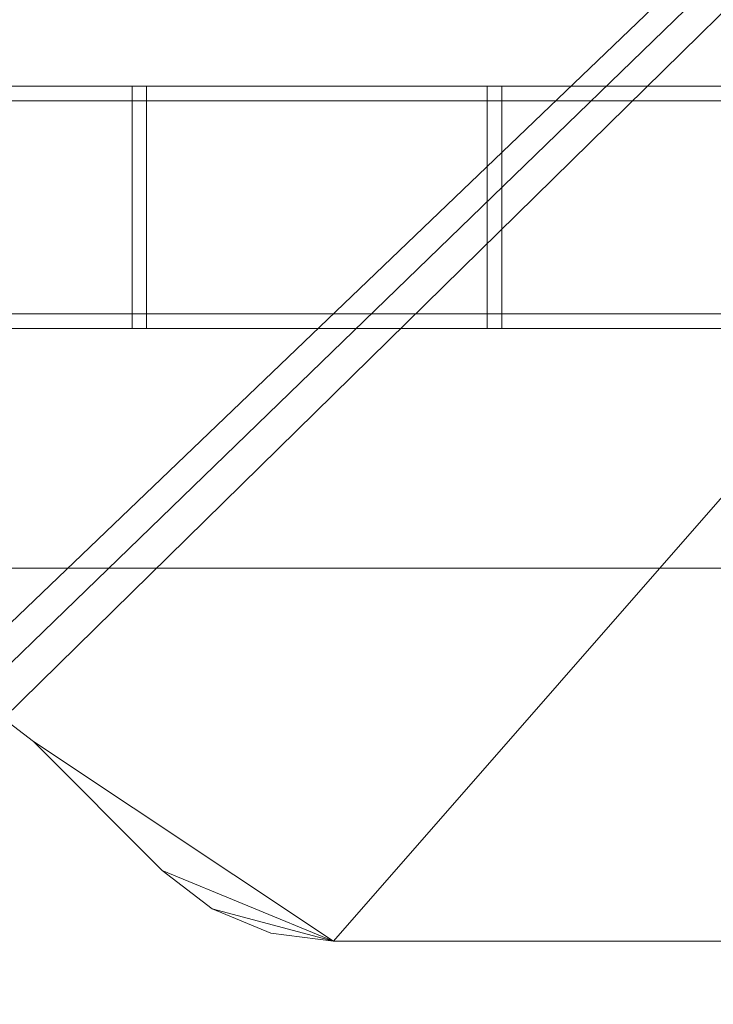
# Model space of a CAD drawing. Header units: millimetres. Extents: x -5914 to -4114, y 1890 to 3540.
# Tile 313 of 387: x -4879 to -4736, y 2727 to 2931. Entities that reach past the tile are written whole.
import ezdxf

# ---------------------------------------------------------------- set-up
doc = ezdxf.new("R2010")
doc.units = ezdxf.units.MM
doc.layers.add('A-GENM', color=13, linetype='Continuous', lineweight=5)

# ---------------------------------------------------------------- blocks, each defined once
blk = doc.blocks.new('Generic Models 3954 - Generic Models 2426-428076-_3D_')
at = {"layer": 'A-GENM'}
mesh = blk.add_polyface(dxfattribs=at)
corners = [(66409.37, 10801.73, 1319.54), (66409.37, 10597.73, 1319.54), (64880.78, 10597.73, 1319.54), (64880.78, 10801.73, 1319.54)]
mesh.append_faces([[corners[k] for k in face] for face in [(0, 1, 2, 3)]])
mesh = blk.add_polyface(dxfattribs=at)
corners = [(66409.37, 10801.73, 1367.88), (66409.37, 10801.73, 1319.54), (64880.78, 10801.73, 1319.54), (64880.78, 10801.73, 1367.88)]
mesh.append_faces([[corners[k] for k in face] for face in [(0, 1, 2, 3)]])
mesh = blk.add_polyface(dxfattribs=at)
corners = [(66409.37, 10709.73, 1392.61), (66409.37, 10801.73, 1367.88), (64880.78, 10801.73, 1367.88), (64880.78, 10709.73, 1392.61)]
mesh.append_faces([[corners[k] for k in face] for face in [(3, 0, 1, 2)]])
blk = doc.blocks.new('Generic Models 3955 - Generic Models 22-428086-_3D_')
at = {"layer": 'A-GENM'}
mesh = blk.add_polyface(dxfattribs=at)
corners = [(-6765.77, 5314.13, 480.69), (-6765.77, 5311.13, 480.69), (-5518.77, 5311.13, 480.69), (-5518.77, 5314.13, 480.69)]
mesh.append_faces([[corners[k] for k in face] for face in [(0, 1, 2, 3)]])
mesh = blk.add_polyface(dxfattribs=at)
corners = [(-6765.77, 5314.13, 477.85), (-6765.77, 5314.13, 480.69), (-5518.77, 5314.13, 480.69), (-5518.77, 5314.13, 477.85)]
mesh.append_faces([[corners[k] for k in face] for face in [(3, 0, 1, 2)]])
mesh = blk.add_polyface(dxfattribs=at)
corners = [(-6765.77, 5311.13, 477.85), (-6765.77, 5314.13, 477.85), (-5518.77, 5314.13, 477.85), (-5518.77, 5311.13, 477.85)]
mesh.append_faces([[corners[k] for k in face] for face in [(0, 1, 2, 3)]])
mesh = blk.add_polyface(dxfattribs=at)
corners = [(-6765.77, 5314.13, 535.85), (-6765.77, 5311.13, 535.85), (-5518.77, 5311.13, 535.85), (-5518.77, 5314.13, 535.85)]
mesh.append_faces([[corners[k] for k in face] for face in [(0, 1, 2, 3)]])
mesh = blk.add_polyface(dxfattribs=at)
corners = [(-6765.77, 5314.13, 533.01), (-6765.77, 5314.13, 535.85), (-5518.77, 5314.13, 535.85), (-5518.77, 5314.13, 533.01)]
mesh.append_faces([[corners[k] for k in face] for face in [(3, 0, 1, 2)]])
mesh = blk.add_polyface(dxfattribs=at)
corners = [(-6765.77, 5311.13, 533.01), (-6765.77, 5314.13, 533.01), (-5518.77, 5314.13, 533.01), (-5518.77, 5311.13, 533.01)]
mesh.append_faces([[corners[k] for k in face] for face in [(0, 1, 2, 3)]])
mesh = blk.add_polyface(dxfattribs=at)
corners = [(-6765.77, 5311.13, 480.69), (-6765.77, 5311.13, 477.85), (-5518.77, 5311.13, 477.85), (-5518.77, 5311.13, 480.69)]
mesh.append_faces([[corners[k] for k in face] for face in [(3, 0, 1, 2)]])
mesh = blk.add_polyface(dxfattribs=at)
corners = [(-6765.77, 5311.13, 535.85), (-6765.77, 5311.13, 533.01), (-5518.77, 5311.13, 533.01), (-5518.77, 5311.13, 535.85)]
mesh.append_faces([[corners[k] for k in face] for face in [(3, 0, 1, 2)]])
mesh = blk.add_polyface(dxfattribs=at)
corners = [(-6765.77, 5267.13, 535.85), (-6765.77, 5264.13, 535.85), (-5518.77, 5264.13, 535.85), (-5518.77, 5267.13, 535.85)]
mesh.append_faces([[corners[k] for k in face] for face in [(0, 1, 2, 3)]])
mesh = blk.add_polyface(dxfattribs=at)
corners = [(-6765.77, 5267.13, 533.01), (-6765.77, 5267.13, 535.85), (-5518.77, 5267.13, 535.85), (-5518.77, 5267.13, 533.01)]
mesh.append_faces([[corners[k] for k in face] for face in [(3, 0, 1, 2)]])
mesh = blk.add_polyface(dxfattribs=at)
corners = [(-6765.77, 5264.13, 533.01), (-6765.77, 5267.13, 533.01), (-5518.77, 5267.13, 533.01), (-5518.77, 5264.13, 533.01)]
mesh.append_faces([[corners[k] for k in face] for face in [(0, 1, 2, 3)]])
mesh = blk.add_polyface(dxfattribs=at)
corners = [(-6765.77, 5267.13, 480.69), (-6765.77, 5264.13, 480.69), (-5518.77, 5264.13, 480.69), (-5518.77, 5267.13, 480.69)]
mesh.append_faces([[corners[k] for k in face] for face in [(0, 1, 2, 3)]])
mesh = blk.add_polyface(dxfattribs=at)
corners = [(-6765.77, 5267.13, 477.85), (-6765.77, 5267.13, 480.69), (-5518.77, 5267.13, 480.69), (-5518.77, 5267.13, 477.85)]
mesh.append_faces([[corners[k] for k in face] for face in [(3, 0, 1, 2)]])
mesh = blk.add_polyface(dxfattribs=at)
corners = [(-6765.77, 5264.13, 477.85), (-6765.77, 5267.13, 477.85), (-5518.77, 5267.13, 477.85), (-5518.77, 5264.13, 477.85)]
mesh.append_faces([[corners[k] for k in face] for face in [(0, 1, 2, 3)]])
mesh = blk.add_polyface(dxfattribs=at)
corners = [(-6765.77, 5264.13, 535.85), (-6765.77, 5264.13, 533.01), (-5518.77, 5264.13, 533.01), (-5518.77, 5264.13, 535.85)]
mesh.append_faces([[corners[k] for k in face] for face in [(3, 0, 1, 2)]])
mesh = blk.add_polyface(dxfattribs=at)
corners = [(-6765.77, 5264.13, 480.69), (-6765.77, 5264.13, 477.85), (-5518.77, 5264.13, 477.85), (-5518.77, 5264.13, 480.69)]
mesh.append_faces([[corners[k] for k in face] for face in [(3, 0, 1, 2)]])
blk = doc.blocks.new('Generic Models 3967 - Generic Models 62-428262-_3D_')
at = {"layer": 'A-GENM'}
mesh = blk.add_polyface(dxfattribs=at)
corners = [(-5958.89, 5311.13, 608.35), (-5958.89, 5314.13, 608.35), (-5958.89, 5314.13, 550.35), (-5958.89, 5264.13, 550.35), (-5958.89, 5264.13, 608.35), (-5958.89, 5267.13, 608.35), (-5958.89, 5267.13, 553.35), (-5958.89, 5311.13, 553.35)]
mesh.append_faces([[corners[k] for k in face] for face in [(3, 6, 7, 2)]], dxfattribs={"vtx0": -1, "vtx2": -1})
mesh.append_faces([[corners[k] for k in face] for face in [(4, 5, 6, 3)]], dxfattribs={"vtx2": -1})
mesh.append_faces([[corners[k] for k in face] for face in [(7, 0, 1, 2)]], dxfattribs={"vtx3": -1})
mesh = blk.add_polyface(dxfattribs=at)
corners = [(-5958.89, 5314.13, 608.35), (-5958.89, 5311.13, 608.35), (-5955.89, 5311.13, 608.35), (-5955.89, 5314.13, 608.35)]
mesh.append_faces([[corners[k] for k in face] for face in [(0, 1, 2, 3)]])
mesh = blk.add_polyface(dxfattribs=at)
corners = [(-5958.89, 5314.13, 550.35), (-5958.89, 5314.13, 608.35), (-5955.89, 5314.13, 608.35), (-5955.89, 5314.13, 550.35)]
mesh.append_faces([[corners[k] for k in face] for face in [(0, 1, 2, 3)]])
mesh = blk.add_polyface(dxfattribs=at)
corners = [(-5958.89, 5264.13, 550.35), (-5958.89, 5314.13, 550.35), (-5955.89, 5314.13, 550.35), (-5955.89, 5264.13, 550.35)]
mesh.append_faces([[corners[k] for k in face] for face in [(0, 1, 2, 3)]])
mesh = blk.add_polyface(dxfattribs=at)
corners = [(-5955.89, 5311.13, 608.35), (-5955.89, 5311.13, 553.35), (-5955.89, 5267.13, 553.35), (-5955.89, 5267.13, 608.35), (-5955.89, 5264.13, 608.35), (-5955.89, 5264.13, 550.35), (-5955.89, 5314.13, 550.35), (-5955.89, 5314.13, 608.35)]
mesh.append_faces([[corners[k] for k in face] for face in [(6, 1, 2, 5)]], dxfattribs={"vtx0": -1, "vtx2": -1})
mesh.append_faces([[corners[k] for k in face] for face in [(7, 0, 1, 6)]], dxfattribs={"vtx2": -1})
mesh.append_faces([[corners[k] for k in face] for face in [(2, 3, 4, 5)]], dxfattribs={"vtx3": -1})
mesh = blk.add_polyface(dxfattribs=at)
corners = [(-5958.89, 5311.13, 553.35), (-5958.89, 5267.13, 553.35), (-5955.89, 5267.13, 553.35), (-5955.89, 5311.13, 553.35)]
mesh.append_faces([[corners[k] for k in face] for face in [(0, 1, 2, 3)]])
mesh = blk.add_polyface(dxfattribs=at)
corners = [(-5958.89, 5311.13, 608.35), (-5958.89, 5311.13, 553.35), (-5955.89, 5311.13, 553.35), (-5955.89, 5311.13, 608.35)]
mesh.append_faces([[corners[k] for k in face] for face in [(0, 1, 2, 3)]])
mesh = blk.add_polyface(dxfattribs=at)
corners = [(-5958.89, 5267.13, 608.35), (-5958.89, 5264.13, 608.35), (-5955.89, 5264.13, 608.35), (-5955.89, 5267.13, 608.35)]
mesh.append_faces([[corners[k] for k in face] for face in [(0, 1, 2, 3)]])
mesh = blk.add_polyface(dxfattribs=at)
corners = [(-5958.89, 5267.13, 553.35), (-5958.89, 5267.13, 608.35), (-5955.89, 5267.13, 608.35), (-5955.89, 5267.13, 553.35)]
mesh.append_faces([[corners[k] for k in face] for face in [(0, 1, 2, 3)]])
mesh = blk.add_polyface(dxfattribs=at)
corners = [(-5958.89, 5264.13, 608.35), (-5958.89, 5264.13, 550.35), (-5955.89, 5264.13, 550.35), (-5955.89, 5264.13, 608.35)]
mesh.append_faces([[corners[k] for k in face] for face in [(0, 1, 2, 3)]])
blk = doc.blocks.new('Generic Models 3968 - Generic Models 62-428278-_3D_')
at = {"layer": 'A-GENM'}
mesh = blk.add_polyface(dxfattribs=at)
corners = [(-5885.53, 5311.13, 608.35), (-5885.53, 5314.13, 608.35), (-5885.53, 5314.13, 550.35), (-5885.53, 5264.13, 550.35), (-5885.53, 5264.13, 608.35), (-5885.53, 5267.13, 608.35), (-5885.53, 5267.13, 553.35), (-5885.53, 5311.13, 553.35)]
mesh.append_faces([[corners[k] for k in face] for face in [(3, 6, 7, 2)]], dxfattribs={"vtx0": -1, "vtx2": -1})
mesh.append_faces([[corners[k] for k in face] for face in [(4, 5, 6, 3)]], dxfattribs={"vtx2": -1})
mesh.append_faces([[corners[k] for k in face] for face in [(7, 0, 1, 2)]], dxfattribs={"vtx3": -1})
mesh = blk.add_polyface(dxfattribs=at)
corners = [(-5885.53, 5314.13, 608.35), (-5885.53, 5311.13, 608.35), (-5882.53, 5311.13, 608.35), (-5882.53, 5314.13, 608.35)]
mesh.append_faces([[corners[k] for k in face] for face in [(0, 1, 2, 3)]])
mesh = blk.add_polyface(dxfattribs=at)
corners = [(-5885.53, 5314.13, 550.35), (-5885.53, 5314.13, 608.35), (-5882.53, 5314.13, 608.35), (-5882.53, 5314.13, 550.35)]
mesh.append_faces([[corners[k] for k in face] for face in [(0, 1, 2, 3)]])
mesh = blk.add_polyface(dxfattribs=at)
corners = [(-5885.53, 5264.13, 550.35), (-5885.53, 5314.13, 550.35), (-5882.53, 5314.13, 550.35), (-5882.53, 5264.13, 550.35)]
mesh.append_faces([[corners[k] for k in face] for face in [(0, 1, 2, 3)]])
mesh = blk.add_polyface(dxfattribs=at)
corners = [(-5882.53, 5311.13, 608.35), (-5882.53, 5311.13, 553.35), (-5882.53, 5267.13, 553.35), (-5882.53, 5267.13, 608.35), (-5882.53, 5264.13, 608.35), (-5882.53, 5264.13, 550.35), (-5882.53, 5314.13, 550.35), (-5882.53, 5314.13, 608.35)]
mesh.append_faces([[corners[k] for k in face] for face in [(6, 1, 2, 5)]], dxfattribs={"vtx0": -1, "vtx2": -1})
mesh.append_faces([[corners[k] for k in face] for face in [(7, 0, 1, 6)]], dxfattribs={"vtx2": -1})
mesh.append_faces([[corners[k] for k in face] for face in [(2, 3, 4, 5)]], dxfattribs={"vtx3": -1})
mesh = blk.add_polyface(dxfattribs=at)
corners = [(-5885.53, 5311.13, 553.35), (-5885.53, 5267.13, 553.35), (-5882.53, 5267.13, 553.35), (-5882.53, 5311.13, 553.35)]
mesh.append_faces([[corners[k] for k in face] for face in [(0, 1, 2, 3)]])
mesh = blk.add_polyface(dxfattribs=at)
corners = [(-5885.53, 5311.13, 608.35), (-5885.53, 5311.13, 553.35), (-5882.53, 5311.13, 553.35), (-5882.53, 5311.13, 608.35)]
mesh.append_faces([[corners[k] for k in face] for face in [(0, 1, 2, 3)]])
mesh = blk.add_polyface(dxfattribs=at)
corners = [(-5885.53, 5267.13, 608.35), (-5885.53, 5264.13, 608.35), (-5882.53, 5264.13, 608.35), (-5882.53, 5267.13, 608.35)]
mesh.append_faces([[corners[k] for k in face] for face in [(0, 1, 2, 3)]])
mesh = blk.add_polyface(dxfattribs=at)
corners = [(-5885.53, 5267.13, 553.35), (-5885.53, 5267.13, 608.35), (-5882.53, 5267.13, 608.35), (-5882.53, 5267.13, 553.35)]
mesh.append_faces([[corners[k] for k in face] for face in [(0, 1, 2, 3)]])
mesh = blk.add_polyface(dxfattribs=at)
corners = [(-5885.53, 5264.13, 608.35), (-5885.53, 5264.13, 550.35), (-5882.53, 5264.13, 550.35), (-5882.53, 5264.13, 608.35)]
mesh.append_faces([[corners[k] for k in face] for face in [(0, 1, 2, 3)]])
blk = doc.blocks.new('Generic Models 3975 - Generic Models 22-428473-_3D_')
at = {"layer": 'A-GENM'}
mesh = blk.add_polyface(dxfattribs=at)
corners = [(-6765.77, 5314.13, 480.69), (-6765.77, 5311.13, 480.69), (-5515.77, 5311.13, 480.69), (-5515.77, 5314.13, 480.69)]
mesh.append_faces([[corners[k] for k in face] for face in [(0, 1, 2, 3)]])
mesh = blk.add_polyface(dxfattribs=at)
corners = [(-6765.77, 5314.13, 477.85), (-6765.77, 5314.13, 480.69), (-5515.77, 5314.13, 480.69), (-5515.77, 5314.13, 477.85)]
mesh.append_faces([[corners[k] for k in face] for face in [(0, 1, 2, 3)]])
mesh = blk.add_polyface(dxfattribs=at)
corners = [(-6765.77, 5311.13, 477.85), (-6765.77, 5314.13, 477.85), (-5515.77, 5314.13, 477.85), (-5515.77, 5311.13, 477.85)]
mesh.append_faces([[corners[k] for k in face] for face in [(0, 1, 2, 3)]])
mesh = blk.add_polyface(dxfattribs=at)
corners = [(-6765.77, 5314.13, 535.85), (-6765.77, 5311.13, 535.85), (-5515.77, 5311.13, 535.85), (-5515.77, 5314.13, 535.85)]
mesh.append_faces([[corners[k] for k in face] for face in [(0, 1, 2, 3)]])
mesh = blk.add_polyface(dxfattribs=at)
corners = [(-6765.77, 5314.13, 533.01), (-6765.77, 5314.13, 535.85), (-5515.77, 5314.13, 535.85), (-5515.77, 5314.13, 533.01)]
mesh.append_faces([[corners[k] for k in face] for face in [(0, 1, 2, 3)]])
mesh = blk.add_polyface(dxfattribs=at)
corners = [(-6765.77, 5311.13, 533.01), (-6765.77, 5314.13, 533.01), (-5515.77, 5314.13, 533.01), (-5515.77, 5311.13, 533.01)]
mesh.append_faces([[corners[k] for k in face] for face in [(0, 1, 2, 3)]])
mesh = blk.add_polyface(dxfattribs=at)
corners = [(-6765.77, 5311.13, 480.69), (-6765.77, 5311.13, 477.85), (-5515.77, 5311.13, 477.85), (-5515.77, 5311.13, 480.69)]
mesh.append_faces([[corners[k] for k in face] for face in [(0, 1, 2, 3)]])
mesh = blk.add_polyface(dxfattribs=at)
corners = [(-6765.77, 5311.13, 535.85), (-6765.77, 5311.13, 533.01), (-5515.77, 5311.13, 533.01), (-5515.77, 5311.13, 535.85)]
mesh.append_faces([[corners[k] for k in face] for face in [(0, 1, 2, 3)]])
mesh = blk.add_polyface(dxfattribs=at)
corners = [(-6765.77, 5267.13, 535.85), (-6765.77, 5264.13, 535.85), (-5515.77, 5264.13, 535.85), (-5515.77, 5267.13, 535.85)]
mesh.append_faces([[corners[k] for k in face] for face in [(0, 1, 2, 3)]])
mesh = blk.add_polyface(dxfattribs=at)
corners = [(-6765.77, 5267.13, 533.01), (-6765.77, 5267.13, 535.85), (-5515.77, 5267.13, 535.85), (-5515.77, 5267.13, 533.01)]
mesh.append_faces([[corners[k] for k in face] for face in [(0, 1, 2, 3)]])
mesh = blk.add_polyface(dxfattribs=at)
corners = [(-6765.77, 5264.13, 533.01), (-6765.77, 5267.13, 533.01), (-5515.77, 5267.13, 533.01), (-5515.77, 5264.13, 533.01)]
mesh.append_faces([[corners[k] for k in face] for face in [(0, 1, 2, 3)]])
mesh = blk.add_polyface(dxfattribs=at)
corners = [(-6765.77, 5267.13, 480.69), (-6765.77, 5264.13, 480.69), (-5515.77, 5264.13, 480.69), (-5515.77, 5267.13, 480.69)]
mesh.append_faces([[corners[k] for k in face] for face in [(0, 1, 2, 3)]])
mesh = blk.add_polyface(dxfattribs=at)
corners = [(-6765.77, 5267.13, 477.85), (-6765.77, 5267.13, 480.69), (-5515.77, 5267.13, 480.69), (-5515.77, 5267.13, 477.85)]
mesh.append_faces([[corners[k] for k in face] for face in [(0, 1, 2, 3)]])
mesh = blk.add_polyface(dxfattribs=at)
corners = [(-6765.77, 5264.13, 477.85), (-6765.77, 5267.13, 477.85), (-5515.77, 5267.13, 477.85), (-5515.77, 5264.13, 477.85)]
mesh.append_faces([[corners[k] for k in face] for face in [(0, 1, 2, 3)]])
mesh = blk.add_polyface(dxfattribs=at)
corners = [(-6765.77, 5264.13, 535.85), (-6765.77, 5264.13, 533.01), (-5515.77, 5264.13, 533.01), (-5515.77, 5264.13, 535.85)]
mesh.append_faces([[corners[k] for k in face] for face in [(0, 1, 2, 3)]])
mesh = blk.add_polyface(dxfattribs=at)
corners = [(-6765.77, 5264.13, 480.69), (-6765.77, 5264.13, 477.85), (-5515.77, 5264.13, 477.85), (-5515.77, 5264.13, 480.69)]
mesh.append_faces([[corners[k] for k in face] for face in [(0, 1, 2, 3)]])
blk = doc.blocks.new('Generic Models 3987 - Generic Models 62-428649-_3D_')
at = {"layer": 'A-GENM'}
mesh = blk.add_polyface(dxfattribs=at)
corners = [(-5958.89, 5311.13, 608.35), (-5958.89, 5314.13, 608.35), (-5958.89, 5314.13, 550.35), (-5958.89, 5264.13, 550.35), (-5958.89, 5264.13, 608.35), (-5958.89, 5267.13, 608.35), (-5958.89, 5267.13, 553.35), (-5958.89, 5311.13, 553.35)]
mesh.append_faces([[corners[k] for k in face] for face in [(3, 6, 7, 2)]], dxfattribs={"vtx0": -1, "vtx2": -1})
mesh.append_faces([[corners[k] for k in face] for face in [(4, 5, 6, 3)]], dxfattribs={"vtx2": -1})
mesh.append_faces([[corners[k] for k in face] for face in [(7, 0, 1, 2)]], dxfattribs={"vtx3": -1})
mesh = blk.add_polyface(dxfattribs=at)
corners = [(-5958.89, 5314.13, 608.35), (-5958.89, 5311.13, 608.35), (-5955.89, 5311.13, 608.35), (-5955.89, 5314.13, 608.35)]
mesh.append_faces([[corners[k] for k in face] for face in [(0, 1, 2, 3)]])
mesh = blk.add_polyface(dxfattribs=at)
corners = [(-5958.89, 5314.13, 550.35), (-5958.89, 5314.13, 608.35), (-5955.89, 5314.13, 608.35), (-5955.89, 5314.13, 550.35)]
mesh.append_faces([[corners[k] for k in face] for face in [(0, 1, 2, 3)]])
mesh = blk.add_polyface(dxfattribs=at)
corners = [(-5958.89, 5264.13, 550.35), (-5958.89, 5314.13, 550.35), (-5955.89, 5314.13, 550.35), (-5955.89, 5264.13, 550.35)]
mesh.append_faces([[corners[k] for k in face] for face in [(0, 1, 2, 3)]])
mesh = blk.add_polyface(dxfattribs=at)
corners = [(-5955.89, 5311.13, 608.35), (-5955.89, 5311.13, 553.35), (-5955.89, 5267.13, 553.35), (-5955.89, 5267.13, 608.35), (-5955.89, 5264.13, 608.35), (-5955.89, 5264.13, 550.35), (-5955.89, 5314.13, 550.35), (-5955.89, 5314.13, 608.35)]
mesh.append_faces([[corners[k] for k in face] for face in [(6, 1, 2, 5)]], dxfattribs={"vtx0": -1, "vtx2": -1})
mesh.append_faces([[corners[k] for k in face] for face in [(7, 0, 1, 6)]], dxfattribs={"vtx2": -1})
mesh.append_faces([[corners[k] for k in face] for face in [(2, 3, 4, 5)]], dxfattribs={"vtx3": -1})
mesh = blk.add_polyface(dxfattribs=at)
corners = [(-5958.89, 5311.13, 553.35), (-5958.89, 5267.13, 553.35), (-5955.89, 5267.13, 553.35), (-5955.89, 5311.13, 553.35)]
mesh.append_faces([[corners[k] for k in face] for face in [(0, 1, 2, 3)]])
mesh = blk.add_polyface(dxfattribs=at)
corners = [(-5958.89, 5311.13, 608.35), (-5958.89, 5311.13, 553.35), (-5955.89, 5311.13, 553.35), (-5955.89, 5311.13, 608.35)]
mesh.append_faces([[corners[k] for k in face] for face in [(0, 1, 2, 3)]])
mesh = blk.add_polyface(dxfattribs=at)
corners = [(-5958.89, 5267.13, 608.35), (-5958.89, 5264.13, 608.35), (-5955.89, 5264.13, 608.35), (-5955.89, 5267.13, 608.35)]
mesh.append_faces([[corners[k] for k in face] for face in [(0, 1, 2, 3)]])
mesh = blk.add_polyface(dxfattribs=at)
corners = [(-5958.89, 5267.13, 553.35), (-5958.89, 5267.13, 608.35), (-5955.89, 5267.13, 608.35), (-5955.89, 5267.13, 553.35)]
mesh.append_faces([[corners[k] for k in face] for face in [(0, 1, 2, 3)]])
mesh = blk.add_polyface(dxfattribs=at)
corners = [(-5958.89, 5264.13, 608.35), (-5958.89, 5264.13, 550.35), (-5955.89, 5264.13, 550.35), (-5955.89, 5264.13, 608.35)]
mesh.append_faces([[corners[k] for k in face] for face in [(0, 1, 2, 3)]])
blk = doc.blocks.new('Generic Models 3988 - Generic Models 62-428665-_3D_')
at = {"layer": 'A-GENM'}
mesh = blk.add_polyface(dxfattribs=at)
corners = [(-5885.53, 5311.13, 608.35), (-5885.53, 5314.13, 608.35), (-5885.53, 5314.13, 550.35), (-5885.53, 5264.13, 550.35), (-5885.53, 5264.13, 608.35), (-5885.53, 5267.13, 608.35), (-5885.53, 5267.13, 553.35), (-5885.53, 5311.13, 553.35)]
mesh.append_faces([[corners[k] for k in face] for face in [(3, 6, 7, 2)]], dxfattribs={"vtx0": -1, "vtx2": -1})
mesh.append_faces([[corners[k] for k in face] for face in [(4, 5, 6, 3)]], dxfattribs={"vtx2": -1})
mesh.append_faces([[corners[k] for k in face] for face in [(7, 0, 1, 2)]], dxfattribs={"vtx3": -1})
mesh = blk.add_polyface(dxfattribs=at)
corners = [(-5885.53, 5314.13, 608.35), (-5885.53, 5311.13, 608.35), (-5882.53, 5311.13, 608.35), (-5882.53, 5314.13, 608.35)]
mesh.append_faces([[corners[k] for k in face] for face in [(0, 1, 2, 3)]])
mesh = blk.add_polyface(dxfattribs=at)
corners = [(-5885.53, 5314.13, 550.35), (-5885.53, 5314.13, 608.35), (-5882.53, 5314.13, 608.35), (-5882.53, 5314.13, 550.35)]
mesh.append_faces([[corners[k] for k in face] for face in [(0, 1, 2, 3)]])
mesh = blk.add_polyface(dxfattribs=at)
corners = [(-5885.53, 5264.13, 550.35), (-5885.53, 5314.13, 550.35), (-5882.53, 5314.13, 550.35), (-5882.53, 5264.13, 550.35)]
mesh.append_faces([[corners[k] for k in face] for face in [(0, 1, 2, 3)]])
mesh = blk.add_polyface(dxfattribs=at)
corners = [(-5882.53, 5311.13, 608.35), (-5882.53, 5311.13, 553.35), (-5882.53, 5267.13, 553.35), (-5882.53, 5267.13, 608.35), (-5882.53, 5264.13, 608.35), (-5882.53, 5264.13, 550.35), (-5882.53, 5314.13, 550.35), (-5882.53, 5314.13, 608.35)]
mesh.append_faces([[corners[k] for k in face] for face in [(6, 1, 2, 5)]], dxfattribs={"vtx0": -1, "vtx2": -1})
mesh.append_faces([[corners[k] for k in face] for face in [(7, 0, 1, 6)]], dxfattribs={"vtx2": -1})
mesh.append_faces([[corners[k] for k in face] for face in [(2, 3, 4, 5)]], dxfattribs={"vtx3": -1})
mesh = blk.add_polyface(dxfattribs=at)
corners = [(-5885.53, 5311.13, 553.35), (-5885.53, 5267.13, 553.35), (-5882.53, 5267.13, 553.35), (-5882.53, 5311.13, 553.35)]
mesh.append_faces([[corners[k] for k in face] for face in [(0, 1, 2, 3)]])
mesh = blk.add_polyface(dxfattribs=at)
corners = [(-5885.53, 5311.13, 608.35), (-5885.53, 5311.13, 553.35), (-5882.53, 5311.13, 553.35), (-5882.53, 5311.13, 608.35)]
mesh.append_faces([[corners[k] for k in face] for face in [(0, 1, 2, 3)]])
mesh = blk.add_polyface(dxfattribs=at)
corners = [(-5885.53, 5267.13, 608.35), (-5885.53, 5264.13, 608.35), (-5882.53, 5264.13, 608.35), (-5882.53, 5267.13, 608.35)]
mesh.append_faces([[corners[k] for k in face] for face in [(0, 1, 2, 3)]])
mesh = blk.add_polyface(dxfattribs=at)
corners = [(-5885.53, 5267.13, 553.35), (-5885.53, 5267.13, 608.35), (-5882.53, 5267.13, 608.35), (-5882.53, 5267.13, 553.35)]
mesh.append_faces([[corners[k] for k in face] for face in [(0, 1, 2, 3)]])
mesh = blk.add_polyface(dxfattribs=at)
corners = [(-5885.53, 5264.13, 608.35), (-5885.53, 5264.13, 550.35), (-5882.53, 5264.13, 550.35), (-5882.53, 5264.13, 608.35)]
mesh.append_faces([[corners[k] for k in face] for face in [(0, 1, 2, 3)]])
blk = doc.blocks.new('Generic Models 4047 - Generic Models 1-429712-_3D_')
at = {"layer": 'A-GENM'}
mesh = blk.add_polyface(dxfattribs=at)
corners = [(-13146.03, 4927.13, 791.17), (-12446.03, 4927.13, 791.17), (-12446.03, 5727.13, 791.17), (-14246.03, 5727.13, 791.17), (-14246.03, 4927.13, 791.17), (-13546.03, 4927.13, 791.17), (-13533.09, 4928.83, 791.17), (-13521.03, 4933.82, 791.17), (-13510.67, 4941.77, 791.17), (-13484.1, 4968.34, 791.17), (-13477.89, 4973.11, 791.17), (-13470.66, 4976.1, 791.17), (-13462.89, 4977.13, 791.17), (-13229.16, 4977.13, 791.17), (-13221.4, 4976.1, 791.17), (-13214.16, 4973.11, 791.17), (-13207.95, 4968.34, 791.17), (-13181.38, 4941.77, 791.17), (-13171.03, 4933.82, 791.17), (-13158.97, 4928.83, 791.17)]
mesh.append_faces([[corners[k] for k in face] for face in [(0, 18, 19), (2, 0, 1)]], dxfattribs={"vtx0": -1})
mesh.append_faces([[corners[k] for k in face] for face in [(9, 5, 8), (15, 2, 14), (13, 2, 12)]], dxfattribs={"vtx0": -1, "vtx1": -1})
mesh.append_faces([[corners[k] for k in face] for face in [(3, 11, 12, 2)]], dxfattribs={"vtx0": -1, "vtx2": -1})
mesh.append_faces([[corners[k] for k in face] for face in [(2, 15, 16, 0)]], dxfattribs={"vtx0": -1, "vtx2": -1, "vtx3": -1})
mesh.append_faces([[corners[k] for k in face] for face in [(7, 8, 5, 6)]], dxfattribs={"vtx1": -1})
mesh.append_faces([[corners[k] for k in face] for face in [(10, 11, 3), (17, 18, 0, 16), (13, 14, 2)]], dxfattribs={"vtx1": -1, "vtx2": -1})
mesh.append_faces([[corners[k] for k in face] for face in [(9, 10, 3, 5)]], dxfattribs={"vtx1": -1, "vtx2": -1, "vtx3": -1})
mesh.append_faces([[corners[k] for k in face] for face in [(3, 4, 5)]], dxfattribs={"vtx2": -1})
mesh = blk.add_polyface(dxfattribs=at)
corners = [(-13146.03, 4927.13, 766.17), (-13158.97, 4928.83, 766.17), (-13171.03, 4933.82, 766.17), (-13181.38, 4941.77, 766.17), (-13207.95, 4968.34, 766.17), (-13214.16, 4973.11, 766.17), (-13221.4, 4976.1, 766.17), (-13229.16, 4977.13, 766.17), (-13462.89, 4977.13, 766.17), (-13470.66, 4976.1, 766.17), (-13477.89, 4973.11, 766.17), (-13484.1, 4968.34, 766.17), (-13510.67, 4941.77, 766.17), (-13521.03, 4933.82, 766.17), (-13533.09, 4928.83, 766.17), (-13546.03, 4927.13, 766.17), (-14246.03, 4927.13, 766.17), (-14246.03, 5727.13, 766.17), (-12446.03, 5727.13, 766.17), (-12446.03, 4927.13, 766.17)]
mesh.append_faces([[corners[k] for k in face] for face in [(15, 13, 14), (17, 15, 16)]], dxfattribs={"vtx0": -1})
mesh.append_faces([[corners[k] for k in face] for face in [(4, 0, 3), (10, 17, 9), (8, 17, 7)]], dxfattribs={"vtx0": -1, "vtx1": -1})
mesh.append_faces([[corners[k] for k in face] for face in [(18, 6, 7, 17)]], dxfattribs={"vtx0": -1, "vtx2": -1})
mesh.append_faces([[corners[k] for k in face] for face in [(17, 10, 11, 15)]], dxfattribs={"vtx0": -1, "vtx2": -1, "vtx3": -1})
mesh.append_faces([[corners[k] for k in face] for face in [(2, 3, 0, 1)]], dxfattribs={"vtx1": -1})
mesh.append_faces([[corners[k] for k in face] for face in [(5, 6, 18), (12, 13, 15, 11), (8, 9, 17)]], dxfattribs={"vtx1": -1, "vtx2": -1})
mesh.append_faces([[corners[k] for k in face] for face in [(4, 5, 18, 0)]], dxfattribs={"vtx1": -1, "vtx2": -1, "vtx3": -1})
mesh.append_faces([[corners[k] for k in face] for face in [(18, 19, 0)]], dxfattribs={"vtx2": -1})
mesh = blk.add_polyface(dxfattribs=at)
corners = [(-13207.95, 4968.34, 791.17), (-13214.16, 4973.11, 791.17), (-13221.4, 4976.1, 791.17), (-13229.16, 4977.13, 791.17), (-13229.16, 4977.13, 766.17), (-13221.4, 4976.1, 766.17), (-13214.16, 4973.11, 766.17), (-13207.95, 4968.34, 766.17)]
mesh.append_faces([[corners[k] for k in face] for face in [(0, 1, 6, 7)]], dxfattribs={"vtx1": -1})
mesh.append_faces([[corners[k] for k in face] for face in [(1, 2, 5, 6)]], dxfattribs={"vtx1": -1, "vtx3": -1})
mesh.append_faces([[corners[k] for k in face] for face in [(2, 3, 4, 5)]], dxfattribs={"vtx3": -1})
mesh = blk.add_polyface(dxfattribs=at)
corners = [(-13181.38, 4941.77, 791.17), (-13207.95, 4968.34, 791.17), (-13207.95, 4968.34, 766.17), (-13181.38, 4941.77, 766.17)]
mesh.append_faces([[corners[k] for k in face] for face in [(3, 0, 1, 2)]])
mesh = blk.add_polyface(dxfattribs=at)
corners = [(-13146.03, 4927.13, 791.17), (-13158.97, 4928.83, 791.17), (-13171.03, 4933.82, 791.17), (-13181.38, 4941.77, 791.17), (-13181.38, 4941.77, 766.17), (-13171.03, 4933.82, 766.17), (-13158.97, 4928.83, 766.17), (-13146.03, 4927.13, 766.17)]
mesh.append_faces([[corners[k] for k in face] for face in [(4, 5, 2, 3)]], dxfattribs={"vtx1": -1})
mesh.append_faces([[corners[k] for k in face] for face in [(1, 2, 5, 6)]], dxfattribs={"vtx1": -1, "vtx3": -1})
mesh.append_faces([[corners[k] for k in face] for face in [(6, 7, 0, 1)]], dxfattribs={"vtx3": -1})
mesh = blk.add_polyface(dxfattribs=at)
corners = [(-12446.03, 4927.13, 791.17), (-13146.03, 4927.13, 791.17), (-13146.03, 4927.13, 766.17), (-12446.03, 4927.13, 766.17)]
mesh.append_faces([[corners[k] for k in face] for face in [(3, 0, 1, 2)]])

msp = doc.modelspace()

# ---------------------------------------------------------------- block references
at = {"layer": 'A-GENM'}
for name, p in [('Generic Models 4047 - Generic Models 1-429712-_3D_', (8331.74, -2186.71, -131.17)), ('Generic Models 3955 - Generic Models 22-428086-_3D_', (1103.03, -2397.21, -46.21)), ('Generic Models 3975 - Generic Models 22-428473-_3D_', (1103.03, -2397.21, 51.29)), ('Generic Models 3967 - Generic Models 62-428262-_3D_', (1103.03, -2397.21, -118.71)), ('Generic Models 3987 - Generic Models 62-428649-_3D_', (1103.03, -2397.21, -21.21)), ('Generic Models 3968 - Generic Models 62-428278-_3D_', (1103.03, -2397.21, -118.71)), ('Generic Models 3988 - Generic Models 62-428665-_3D_', (1103.03, -2397.21, -21.21)), ('Generic Models 3954 - Generic Models 2426-428076-_3D_', (-70657.66, -7984.32, -992.54))]:
    msp.add_blockref(name, p, dxfattribs=at)

doc.saveas('drawing.dxf')
